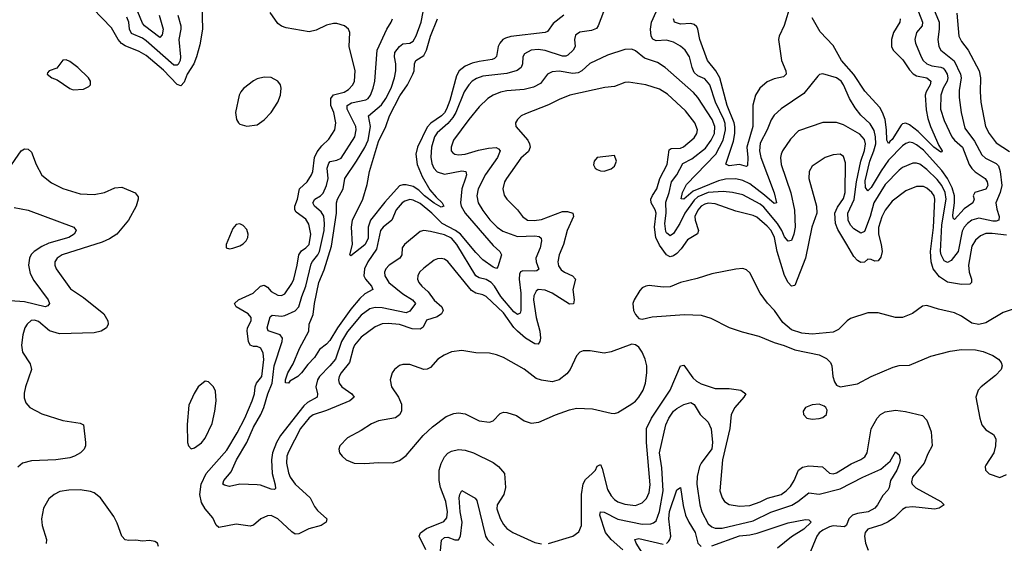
# Model space of a CAD drawing. Header units: inches. Extents: x 1694797 to 1849917, y 907313 to 1017959.
# Tile 422 of 656: x 1731682 to 1737357, y 1011148 to 1014165. Entities that reach past the tile are written whole.
import ezdxf

# ---------------------------------------------------------------- set-up
doc = ezdxf.new("R2010")
doc.units = ezdxf.units.IN
doc.header["$MEASUREMENT"] = 0
doc.layers.add('B7031', color=7, linetype='Continuous')

msp = doc.modelspace()

# ---------------------------------------------------------------- linework, layer by layer
at = {"layer": 'B7031', "color": 5}
for points, elevation in [([(1732732.1, 1014250), (1732734.6, 1014110), (1732719.4, 1014020.6), (1732700.4, 1013950), (1732684.5, 1013910), (1732647.1, 1013850), (1732630, 1013804.2), (1732610, 1013783.4), (1732590, 1013791), (1732510, 1013873.9), (1732410, 1013957.5), (1732370, 1013980.9), (1732290, 1014013.2), (1732267.5, 1014027.5), (1732249.3, 1014050), (1732210, 1014118.2), (1732102.8, 1014230)], 980), ([(1732486.1, 1014190), (1732508.4, 1014110), (1732503.5, 1014076.5), (1732490, 1014062.8), (1732401.8, 1014130), (1732390, 1014143.9), (1732362.1, 1014210)], 940), ([(1737370, 1012922.5), (1737286.4, 1012933.6), (1737250, 1012933.5), (1737220.3, 1012919.7), (1737190, 1012893.8), (1737170, 1012859.7), (1737149.6, 1012750), (1737154.2, 1012710), (1737167.2, 1012670), (1737168.1, 1012650), (1737158.1, 1012641.9), (1737110, 1012639.7), (1737030, 1012652.3), (1736982.7, 1012682.7), (1736946.8, 1012730), (1736934.4, 1012770), (1736931.4, 1012830), (1736948.1, 1012968.1), (1736957, 1013130), (1736952.8, 1013150), (1736939.2, 1013170), (1736910, 1013193.9), (1736890, 1013203.9), (1736850, 1013204.7), (1736790, 1013179.1), (1736710, 1013119.1), (1736670, 1013066.6), (1736650, 1013028.5), (1736632, 1012968), (1736630.9, 1012930), (1736647.1, 1012870), (1736651.8, 1012830), (1736644.2, 1012795.8), (1736630, 1012774.6), (1736610, 1012773.8), (1736590, 1012783.1), (1736570, 1012785.4), (1736550, 1012768.3), (1736530, 1012765.3), (1736510, 1012778.4), (1736490, 1012801.4), (1736448.7, 1012868.7), (1736397, 1012957), (1736382.8, 1012990), (1736380.6, 1013050), (1736395.9, 1013084.1), (1736430, 1013133.7), (1736440.1, 1013170), (1736440.7, 1013340.7), (1736430, 1013377), (1736410, 1013389.6), (1736370, 1013386.3), (1736324.9, 1013370), (1736250, 1013320.5), (1736232.3, 1013290), (1736230.2, 1013249.8), (1736274, 1013090), (1736275.2, 1013050), (1736247.4, 1012970), (1736211.1, 1012790), (1736150, 1012633.3), (1736129.8, 1012630), (1736110, 1012650.9), (1736090.3, 1012690.3), (1736047.7, 1012830), (1736031.5, 1012910), (1736012, 1012950), (1735990, 1012974.8), (1735930, 1013027.3), (1735910, 1013037.2), (1735810, 1013062.5), (1735690, 1013103.7), (1735650, 1013107.1), (1735630, 1013102.5), (1735608.7, 1013090), (1735590, 1013067.5), (1735573.7, 1013030), (1735574.4, 1013010), (1735594.6, 1012950), (1735588.9, 1012931.1), (1735530, 1012897.2), (1735495, 1012845), (1735470, 1012817.3), (1735450, 1012803.7), (1735430, 1012798.7), (1735422.1, 1012802.1), (1735410, 1012809.3), (1735370, 1012866.3), (1735347.7, 1012910), (1735341.1, 1012970), (1735349.5, 1013050), (1735345.2, 1013070), (1735320.8, 1013110), (1735319.1, 1013130), (1735328, 1013152), (1735353.6, 1013190), (1735370.7, 1013250), (1735414.3, 1013330), (1735425.3, 1013414.7), (1735437.4, 1013422.6), (1735490, 1013424.4), (1735508.5, 1013431.5), (1735570, 1013484.8), (1735585, 1013510), (1735587.8, 1013530), (1735573.7, 1013570), (1735519.1, 1013639.1), (1735415.6, 1013735.6), (1735370, 1013763.9), (1735290, 1013789.9), (1735190, 1013805), (1735170, 1013802.2), (1735110, 1013780.3), (1735053.8, 1013773.8), (1734852.7, 1013730), (1734790, 1013704.9), (1734730, 1013673.6), (1734596.8, 1013623.2), (1734572.7, 1013610), (1734550.4, 1013590), (1734539.5, 1013570), (1734541.3, 1013550), (1734610.6, 1013470.6), (1734620.8, 1013450), (1734623.5, 1013430), (1734614.9, 1013405.1), (1734570, 1013366), (1734487.5, 1013250), (1734475, 1013230), (1734465.6, 1013190), (1734474.2, 1013154.2), (1734490, 1013130.3), (1734550.1, 1013070.1), (1734579, 1013030), (1734608.2, 1013010), (1734647.4, 1013007.4), (1734690, 1013013.4), (1734810, 1013059.1), (1734839.1, 1013059.1), (1734869.3, 1013049.3), (1734873.8, 1013030), (1734837.9, 1012950), (1734815.1, 1012870), (1734790.1, 1012810), (1734782.8, 1012770), (1734787.5, 1012747.5), (1734803.2, 1012723.2), (1734821.5, 1012710), (1734867.4, 1012690), (1734884.2, 1012670), (1734869.5, 1012610), (1734877.1, 1012550), (1734872.7, 1012527.3), (1734850, 1012526), (1734750, 1012589.9), (1734710, 1012607), (1734670, 1012610.5), (1734658.8, 1012601.2), (1734645.5, 1012574.5), (1734643.8, 1012550), (1734658, 1012450), (1734679.1, 1012370), (1734683.3, 1012330), (1734679.8, 1012310), (1734670, 1012295.1), (1734650, 1012297.9), (1734596.4, 1012330), (1734550, 1012369.9), (1734530, 1012390.8), (1734470, 1012475.2), (1734370, 1012569.2), (1734350, 1012579.9), (1734310, 1012589.3), (1734284.8, 1012604.8), (1734150, 1012772), (1734130, 1012784.7), (1734110, 1012788.6), (1734090, 1012787.2), (1734070, 1012779.7), (1734010, 1012734), (1733985.8, 1012710), (1733975.5, 1012690), (1733975.2, 1012670), (1733982.6, 1012650), (1733999.7, 1012630), (1734036.7, 1012596.7), (1734070, 1012549.5), (1734114.8, 1012510), (1734122.1, 1012490), (1734112.7, 1012470), (1734087.6, 1012452.4), (1734026.6, 1012433.4), (1734006.4, 1012393.6), (1733990, 1012382.1), (1733944.3, 1012384.3), (1733870, 1012409), (1733805.5, 1012414.5), (1733770, 1012412.3), (1733730, 1012395), (1733650, 1012335.4), (1733612, 1012290), (1733602.7, 1012270), (1733583.1, 1012190), (1733534.5, 1012130), (1733522.6, 1012110), (1733518.8, 1012090), (1733522.7, 1012070), (1733538.5, 1012050), (1733596.8, 1012010), (1733609.2, 1011990), (1733584, 1011970), (1733450, 1011912.7), (1733372.3, 1011887.7), (1733350, 1011871.4), (1733299.1, 1011810), (1733230, 1011675.3), (1733221.5, 1011650), (1733219.8, 1011610), (1733230, 1011554.4), (1733240.4, 1011530), (1733269.4, 1011489.4), (1733356.3, 1011410), (1733381.1, 1011361.1), (1733398, 1011338), (1733452.2, 1011290), (1733447.6, 1011270), (1733418.3, 1011250), (1733348.6, 1011231.4), (1733290, 1011203.4), (1733270, 1011201.2), (1733250, 1011214.7), (1733170, 1011288.7), (1733130, 1011308.7), (1733110, 1011307.1), (1733071.3, 1011290), (1733030, 1011253.8), (1733010, 1011246.5), (1732930, 1011258.8), (1732830, 1011240.3), (1732813.2, 1011253.2), (1732795, 1011295), (1732750, 1011346.9), (1732730, 1011383.9), (1732720.6, 1011430), (1732727.9, 1011490), (1732756.7, 1011550), (1732875.4, 1011684.6), (1732935.6, 1011784.4), (1732978.4, 1011870), (1733021.3, 1011970), (1733035.1, 1012010), (1733039.3, 1012050), (1733046.2, 1012070), (1733076.2, 1012110), (1733088, 1012208), (1733084.1, 1012244.1), (1733072.1, 1012272.1), (1733050, 1012282), (1733030, 1012282.5), (1733010, 1012289.9), (1732999.7, 1012310), (1732991.9, 1012370), (1732995.5, 1012390), (1733016.3, 1012430), (1733016.5, 1012450), (1732998.2, 1012470), (1732929.8, 1012510), (1732920.3, 1012530), (1732942.8, 1012550), (1733027.8, 1012590), (1733070, 1012629.5), (1733090, 1012635.5), (1733110, 1012623.5), (1733130, 1012599.3), (1733170, 1012577.2), (1733190, 1012576.1), (1733210, 1012586), (1733250, 1012645.8), (1733260.7, 1012670), (1733281.1, 1012750), (1733289.6, 1012810.4), (1733306, 1012834), (1733330.7, 1012850), (1733349.4, 1012870.6), (1733359.4, 1012930), (1733347.4, 1012987.4), (1733330, 1013015), (1733275.7, 1013055.7), (1733266.8, 1013070), (1733266.7, 1013090), (1733282.4, 1013130), (1733293.7, 1013190), (1733338.2, 1013230), (1733363.9, 1013270), (1733370.4, 1013290), (1733380.4, 1013370), (1733396.3, 1013403.7), (1733422.4, 1013437.6), (1733463.7, 1013476.3), (1733497.5, 1013530), (1733503.4, 1013570), (1733491.4, 1013630), (1733475.3, 1013670), (1733475.8, 1013710), (1733490, 1013731.9), (1733551.9, 1013748.1), (1733577, 1013763), (1733601.4, 1013790), (1733611.2, 1013810), (1733615.7, 1013870), (1733580.7, 1014010), (1733585.1, 1014090), (1733576.4, 1014110), (1733553.6, 1014130), (1733510, 1014142.5), (1733490, 1014142.5), (1733450, 1014133.2), (1733390, 1014103.7), (1733350, 1014094.6), (1733218.2, 1014118.2), (1733190, 1014127.8), (1733170, 1014142.9), (1733125.4, 1014205.4)], 980), ([(1736949.1, 1014230), (1736980.8, 1014150), (1736982, 1014110), (1736973.4, 1014050), (1736979.5, 1014010), (1736991, 1013990), (1737067.8, 1013927.8), (1737104.1, 1013850), (1737107.7, 1013830), (1737096.1, 1013756.1), (1737096.8, 1013716.8), (1737107.8, 1013630), (1737130, 1013538.9), (1737184.9, 1013464.9), (1737226.2, 1013386.2), (1737247.7, 1013367.7), (1737310, 1013336.1), (1737322.4, 1013322.4), (1737333.3, 1013290), (1737343.3, 1013210), (1737333.6, 1013170), (1737308.5, 1013110), (1737312.8, 1013072.8), (1737327.1, 1013030), (1737325.7, 1013010), (1737310, 1013003.8), (1737290, 1013004.7), (1737210, 1013022.2), (1737170.2, 1013010), (1737143.7, 1012990), (1737125, 1012970), (1737113.5, 1012946.5), (1737089.8, 1012830.2), (1737050, 1012777.1), (1737030, 1012766.8), (1737010, 1012776.2), (1736992.3, 1012810), (1736988.6, 1012830), (1736997.2, 1012982.8), (1737021.1, 1013130), (1737016, 1013170), (1736996.4, 1013210), (1736970, 1013243.8), (1736910, 1013302.6), (1736870, 1013331.6), (1736850, 1013338), (1736830, 1013337.6), (1736770, 1013314), (1736750, 1013298.7), (1736670, 1013215.3), (1736604.9, 1013110), (1736582.9, 1013030), (1736550, 1012944.7), (1736530, 1012934), (1736490, 1012959.9), (1736470, 1012980.7), (1736457, 1013010), (1736455.7, 1013050), (1736491, 1013129), (1736504.5, 1013230), (1736530.2, 1013350), (1736550.7, 1013410.7), (1736556.5, 1013450), (1736550, 1013474.8), (1736524.4, 1013504.4), (1736430, 1013559.2), (1736390, 1013573.3), (1736310, 1013571.8), (1736170, 1013523.5), (1736124.1, 1013475.9), (1736078.8, 1013410), (1736070.2, 1013390), (1736067.1, 1013370), (1736070.1, 1013330), (1736126.7, 1013166.7), (1736147.9, 1013067.9), (1736150.4, 1012969.6), (1736144, 1012930), (1736130, 1012892.1), (1736110, 1012888.1), (1736090, 1012913.8), (1736074.7, 1012950), (1736049.3, 1012990), (1735970, 1013083.8), (1735950, 1013101.5), (1735850, 1013154.9), (1735789.9, 1013169.9), (1735735.5, 1013175.5), (1735650, 1013168.7), (1735590, 1013144.4), (1735570, 1013125.4), (1735515.9, 1013050), (1735487.2, 1012990), (1735450, 1012932.4), (1735430, 1012919.9), (1735410, 1012936.2), (1735405.4, 1012945.4), (1735399.4, 1012990), (1735408.6, 1013050), (1735405.7, 1013114.3), (1735425.3, 1013170), (1735438.4, 1013230), (1735469, 1013270), (1735504.1, 1013335.9), (1735556.5, 1013363.5), (1735634.6, 1013425.4), (1735667, 1013470), (1735686.1, 1013510), (1735688, 1013550), (1735672.3, 1013590), (1735590, 1013716.2), (1735564.7, 1013744.7), (1735402.7, 1013890), (1735357.8, 1013917.8), (1735282.3, 1013942.3), (1735230, 1013985.4), (1735210, 1013995.1), (1735170, 1013992.8), (1735070, 1013959.8), (1734968, 1013912), (1734921, 1013870), (1734900.6, 1013859.4), (1734870, 1013855.5), (1734790, 1013868.5), (1734750, 1013863.5), (1734724.6, 1013850), (1734682.6, 1013797.4), (1734643.8, 1013776.2), (1734590, 1013761.6), (1734490, 1013754.5), (1734453.2, 1013746.8), (1734410, 1013730.6), (1734379, 1013710), (1734330, 1013662), (1734270, 1013588.9), (1734182.3, 1013470), (1734167.6, 1013430), (1734169.2, 1013410), (1734178.3, 1013398.3), (1734189.5, 1013389.5), (1734210, 1013385.6), (1734250, 1013390.1), (1734326.8, 1013413.2), (1734384.5, 1013424.5), (1734427.5, 1013427.5), (1734441.5, 1013421.5), (1734450.1, 1013410), (1734435.4, 1013370), (1734366.7, 1013273.3), (1734324.5, 1013190), (1734315.8, 1013150), (1734324.3, 1013110), (1734350, 1013064.9), (1734391.8, 1013011.8), (1734434.3, 1012970), (1734466.5, 1012946.5), (1734550, 1012916.3), (1734650, 1012920.1), (1734675.7, 1012915.7), (1734686.5, 1012906.5), (1734688.5, 1012890), (1734681.3, 1012850), (1734657.3, 1012790), (1734659.1, 1012770), (1734672.8, 1012727.2), (1734662, 1012718), (1734650, 1012715.8), (1734581.4, 1012718.6), (1734567.9, 1012712.1), (1734562, 1012698), (1734560.3, 1012670), (1734570.1, 1012590.1), (1734570.5, 1012489.5), (1734565.8, 1012474.2), (1734550, 1012466.9), (1734530, 1012482.2), (1734455.5, 1012570), (1734418.6, 1012630), (1734399.4, 1012650), (1734370, 1012668.8), (1734330, 1012678.5), (1734310, 1012689.9), (1734201.7, 1012870), (1734170, 1012906.7), (1734130, 1012924.5), (1734050, 1012945.2), (1734010, 1012950.8), (1733990, 1012945.3), (1733899.6, 1012870), (1733886.9, 1012850), (1733884.1, 1012810), (1733873.2, 1012790), (1733810.2, 1012750), (1733791.9, 1012730), (1733785, 1012710), (1733786.6, 1012690), (1733809.5, 1012650), (1733890, 1012585.6), (1733944.9, 1012550), (1733962.4, 1012530), (1733930, 1012486.3), (1733910, 1012475.7), (1733770, 1012505.1), (1733730, 1012507.2), (1733700, 1012500), (1733650, 1012462.5), (1733570, 1012368.8), (1733536.7, 1012310), (1733501.6, 1012210), (1733469.6, 1012170), (1733409, 1012110), (1733397.3, 1012090), (1733388, 1012050), (1733398.8, 1012010), (1733395.3, 1011990), (1733340.9, 1011959.1), (1733319.3, 1011940.7), (1733184.2, 1011770), (1733161.4, 1011730), (1733138.1, 1011670), (1733132.4, 1011630), (1733137.1, 1011550), (1733154.4, 1011485.6), (1733155.5, 1011464.5), (1733150, 1011458.7), (1733130, 1011459.3), (1733070, 1011482.6), (1733050, 1011486), (1732950, 1011488.2), (1732890, 1011475.3), (1732862.4, 1011482.4), (1732851.8, 1011490), (1732857.4, 1011510), (1732900.2, 1011559.8), (1732930.4, 1011630), (1732989.9, 1011730), (1733030, 1011818), (1733071.9, 1011890), (1733088.7, 1011931.3), (1733110.8, 1012010), (1733137.1, 1012070), (1733147.3, 1012170), (1733193.7, 1012310), (1733196.2, 1012330), (1733182.3, 1012350), (1733113.2, 1012373.2), (1733107.2, 1012390), (1733126.1, 1012453.9), (1733136.8, 1012463.2), (1733190, 1012457.4), (1733210, 1012460.3), (1733270, 1012487.6), (1733290.7, 1012510), (1733307.7, 1012570), (1733331.5, 1012630), (1733362.2, 1012757.8), (1733368.4, 1012771.6), (1733400.5, 1012810), (1733410, 1012830), (1733436.3, 1012950), (1733438.9, 1012990), (1733433.8, 1013033.8), (1733418.6, 1013058.6), (1733381.3, 1013090), (1733371.9, 1013110), (1733382.7, 1013130), (1733414.9, 1013150), (1733430, 1013165.7), (1733449.6, 1013210.4), (1733460.3, 1013250), (1733454.6, 1013310), (1733462.5, 1013337.5), (1733471.8, 1013348.2), (1733510, 1013355.3), (1733533.7, 1013366.3), (1733612.5, 1013490), (1733621.6, 1013530), (1733619.7, 1013550), (1733569.9, 1013650), (1733569.9, 1013670), (1733594.9, 1013685.1), (1733676.4, 1013703.6), (1733689.1, 1013710.9), (1733703, 1013730), (1733719.1, 1013770), (1733728.8, 1013810), (1733742, 1013990), (1733797.4, 1014110), (1733822.3, 1014150), (1733829.7, 1014170)], 960), ([(1735046.5, 1014210), (1735016.3, 1014130), (1735005.4, 1014114.6), (1734978, 1014102), (1734910, 1014093), (1734885.4, 1014074.6), (1734880.2, 1014050), (1734882.3, 1014010), (1734871, 1013990), (1734840, 1013960), (1734830, 1013954.7), (1734810, 1013954.1), (1734710, 1013987), (1734670, 1013992.8), (1734630, 1013989.2), (1734591.4, 1013968.6), (1734581.8, 1013950), (1734579.4, 1013910), (1734572.8, 1013890), (1734548.6, 1013871.4), (1734490, 1013855), (1734350, 1013838.6), (1734313.9, 1013826.1), (1734290, 1013811.2), (1734270, 1013789.8), (1734243.9, 1013750), (1734194.9, 1013630), (1734178.6, 1013601.4), (1734150, 1013566), (1734087.6, 1013512.4), (1734071.9, 1013490), (1734054.4, 1013430), (1734052, 1013372), (1734057, 1013337), (1734068.6, 1013308.6), (1734088.2, 1013288.2), (1734130, 1013275.2), (1734230, 1013294.1), (1734253.6, 1013290), (1734255.9, 1013270), (1734251.7, 1013251.7), (1734230.1, 1013190), (1734222, 1013110), (1734225.2, 1013090), (1734248.5, 1013050), (1734410, 1012863.2), (1734448.4, 1012828.4), (1734458.3, 1012810), (1734438.3, 1012741.7), (1734430, 1012731.3), (1734410, 1012739.4), (1734350, 1012781.9), (1734310, 1012823), (1734222.8, 1012930), (1734194.3, 1012950), (1734117.5, 1012990), (1734056.5, 1013050), (1733990, 1013105), (1733950, 1013125.6), (1733930, 1013128.2), (1733900.8, 1013119.2), (1733886.8, 1013110), (1733851.9, 1013070), (1733826.8, 1013010), (1733776.8, 1012970), (1733761, 1012950), (1733737.5, 1012842.5), (1733688, 1012770), (1733668.7, 1012730), (1733665.4, 1012690), (1733675.6, 1012670), (1733710.1, 1012630), (1733716.9, 1012610), (1733670, 1012585.5), (1733642.1, 1012557.9), (1733590, 1012498), (1733513.4, 1012390), (1733470, 1012316.7), (1733450, 1012294.7), (1733410, 1012265.1), (1733380.4, 1012219.6), (1733341.7, 1012178.3), (1733306.4, 1012130), (1733284.9, 1012110), (1733237.8, 1012082.2), (1733230, 1012071.6), (1733213.6, 1012073.6), (1733213.3, 1012090), (1733227.2, 1012130), (1733258, 1012182), (1733293.6, 1012270), (1733348.7, 1012370), (1733350.8, 1012410), (1733372.8, 1012467.2), (1733380.5, 1012530), (1733404.9, 1012650), (1733436.4, 1012723.6), (1733479, 1012861), (1733507.3, 1013050), (1733507.1, 1013110), (1733512.7, 1013130), (1733545.4, 1013190), (1733554.7, 1013250), (1733622.8, 1013350), (1733670.7, 1013429.3), (1733689.2, 1013470), (1733703.1, 1013550), (1733691.2, 1013610), (1733766.2, 1013673.8), (1733791.6, 1013710), (1733821.9, 1013770), (1733841.9, 1013830), (1733849.3, 1013870), (1733850.4, 1013910), (1733842, 1013950), (1733844.4, 1013975.6), (1733870, 1014009.4), (1733890, 1014026), (1733930, 1014030.1), (1733950, 1014041.1), (1733967.4, 1014072.6), (1733996, 1014150), (1734007.2, 1014210)], 940), ([(1736861.9, 1014210), (1736886, 1014150), (1736882.3, 1014130), (1736850.9, 1014090), (1736840.2, 1014050), (1736844, 1014030), (1736878.2, 1013950), (1736889.4, 1013929.4), (1736910, 1013909.6), (1736939.2, 1013899.2), (1736990, 1013892), (1737004.5, 1013884.5), (1737014.7, 1013874.7), (1737027.4, 1013850), (1737031.6, 1013830), (1737027.9, 1013810), (1737003.3, 1013770), (1736991.1, 1013730), (1736989.6, 1013650), (1737010, 1013584), (1737053.4, 1013490), (1737069.6, 1013470), (1737115.5, 1013430), (1737154.2, 1013330), (1737170, 1013306.7), (1737189, 1013289), (1737245.4, 1013250), (1737257.5, 1013230), (1737262, 1013210), (1737258.5, 1013201.5), (1737250, 1013189.3), (1737186.7, 1013170), (1737176.9, 1013150), (1737182.2, 1013130), (1737175.2, 1013110), (1737124.8, 1013075.2), (1737070, 1013012.9), (1737061.6, 1013021.6), (1737059, 1013039), (1737069, 1013110), (1737068.8, 1013150), (1737055.6, 1013195.6), (1737029.8, 1013249.8), (1736996, 1013296), (1736890, 1013412.2), (1736850, 1013444.5), (1736830, 1013455.8), (1736810, 1013458.2), (1736790, 1013452.2), (1736770, 1013438.7), (1736690, 1013355.6), (1736646.5, 1013293.5), (1736590, 1013198.7), (1736570, 1013178.8), (1736557.3, 1013197.3), (1736555.5, 1013235.5), (1736581.3, 1013350), (1736605.2, 1013410), (1736615.5, 1013450), (1736614.9, 1013490), (1736606, 1013526), (1736584.4, 1013564.4), (1736530, 1013614.2), (1736496.5, 1013656.4), (1736463.9, 1013710), (1736430.6, 1013790), (1736416.2, 1013810), (1736389.6, 1013830), (1736310, 1013853.3), (1736291.8, 1013848.2), (1736281.5, 1013838.5), (1736201.3, 1013738.7), (1736070, 1013651.9), (1736030, 1013614.8), (1736012.9, 1013587.2), (1735990.1, 1013530), (1735950, 1013454), (1735945.4, 1013410), (1735953.2, 1013370), (1736030, 1013167.4), (1736043.8, 1013110), (1736030, 1013105.2), (1735974.6, 1013154.6), (1735890, 1013218.5), (1735850, 1013238.7), (1735808.3, 1013248.3), (1735750, 1013245.8), (1735710, 1013236.4), (1735563.8, 1013176.2), (1735510, 1013129.9), (1735493.6, 1013133.6), (1735501.2, 1013170), (1735525.1, 1013214.9), (1735694.8, 1013390), (1735735.6, 1013470), (1735750.2, 1013530), (1735747.1, 1013567.1), (1735740.1, 1013590), (1735691.6, 1013690), (1735659.7, 1013790), (1735630, 1013824.2), (1735590, 1013842), (1735570, 1013860.2), (1735556.7, 1013890), (1735541.3, 1013950), (1735516.5, 1013990), (1735490, 1014012.8), (1735450, 1014035.4), (1735410, 1014045.9), (1735350, 1014042.4), (1735330, 1014052.7), (1735321.3, 1014070), (1735317.4, 1014110), (1735323.9, 1014150), (1735350.5, 1014210)], 940), ([(1736124.2, 1014250), (1736088.5, 1014131.5), (1736059, 1014070), (1736054.4, 1014050), (1736072, 1013930), (1736097.1, 1013870), (1736099.2, 1013850), (1736084.3, 1013835.7), (1736030, 1013824.8), (1735990, 1013806.4), (1735947.3, 1013770), (1735923.2, 1013730), (1735907.2, 1013672.8), (1735906.3, 1013550), (1735873.1, 1013430), (1735879, 1013370), (1735875.8, 1013324.2), (1735870, 1013319.2), (1735830, 1013329.9), (1735770, 1013322), (1735751.5, 1013331.5), (1735795.6, 1013464.4), (1735804.2, 1013510), (1735803.9, 1013550), (1735799.9, 1013570), (1735759.7, 1013670), (1735716.7, 1013830), (1735693.8, 1013870), (1735645.9, 1013930), (1735601, 1014050), (1735590.3, 1014110.3), (1735583.9, 1014123.9), (1735570, 1014137.2), (1735550, 1014143.6), (1735490, 1014139.6), (1735456.4, 1014150), (1735449.9, 1014169.9)], 920), ([(1732593.6, 1014190), (1732609.5, 1014130), (1732610.1, 1014110), (1732598.6, 1014050), (1732609, 1013950), (1732606.8, 1013930), (1732594, 1013906), (1732590, 1013902.1), (1732570, 1013902.4), (1732410, 1014043.8), (1732390, 1014057.6), (1732325.5, 1014085.5), (1732314.4, 1014110), (1732311.2, 1014151.2), (1732299.4, 1014179.4)], 960), ([(1734816.9, 1014190), (1734756.4, 1014143.6), (1734722.9, 1014097.1), (1734709.4, 1014090.6), (1734512.3, 1014067.7), (1734481.8, 1014058.2), (1734466.5, 1014050), (1734448.6, 1014030), (1734440.1, 1014010), (1734430, 1013952), (1734418.6, 1013941.4), (1734405.2, 1013934.8), (1734330, 1013924.6), (1734290, 1013913.5), (1734250, 1013896.2), (1734214.8, 1013870), (1734198.6, 1013841.4), (1734161.1, 1013698.9), (1734141.9, 1013650), (1734130, 1013628.5), (1734111.9, 1013610), (1734051.2, 1013568.8), (1734030, 1013545), (1733974.6, 1013430), (1733964.8, 1013390), (1733971.8, 1013330), (1734000.5, 1013260.5), (1734045.5, 1013185.5), (1734082, 1013142), (1734116.9, 1013110), (1734125.5, 1013090), (1734110, 1013085), (1734070, 1013107), (1734014.1, 1013150), (1733981.8, 1013181.8), (1733950, 1013203.5), (1733910, 1013213.8), (1733890, 1013213.7), (1733870, 1013207.3), (1733786.1, 1013113.9), (1733703.2, 1013010), (1733689.4, 1012970), (1733690, 1012904.5), (1733670, 1012867.1), (1733590, 1012803.7), (1733584.5, 1012810), (1733599.1, 1012870), (1733594.6, 1012970), (1733599.8, 1013010), (1733659.4, 1013130), (1733684.6, 1013215.4), (1733696.8, 1013290), (1733750, 1013462.4), (1733792, 1013550), (1733813, 1013610), (1733873.3, 1013726.7), (1733916, 1013790), (1733948.2, 1013850), (1733955.6, 1013870), (1733956.5, 1013910), (1733965, 1013930), (1734010, 1013959.3), (1734027.2, 1013990), (1734049.9, 1014070), (1734088.8, 1014170)], 920), ([(1736756.6, 1014170), (1736755.1, 1014150), (1736718.1, 1014090), (1736706.7, 1014050), (1736706.5, 1014010), (1736716.3, 1013990), (1736772.5, 1013932.5), (1736810, 1013875.2), (1736831.9, 1013851.9), (1736850, 1013841.5), (1736909.3, 1013829.3), (1736932.8, 1013810), (1736929.1, 1013790), (1736906.2, 1013750), (1736900.8, 1013730), (1736905.5, 1013645.5), (1736915.7, 1013595.7), (1736931.4, 1013550), (1736979.5, 1013439.5), (1736998.7, 1013410), (1736996.5, 1013403.5), (1736990, 1013402), (1736950, 1013429.9), (1736859.7, 1013519.7), (1736810, 1013559), (1736790, 1013569.2), (1736770, 1013565.6), (1736762.5, 1013557.5), (1736710, 1013474.8), (1736696.5, 1013463.5), (1736690, 1013451.1), (1736678.6, 1013470), (1736677.3, 1013530), (1736669.4, 1013590), (1736655.4, 1013630), (1736638.4, 1013658.4), (1736552.3, 1013752.3), (1736490, 1013848), (1736418.7, 1013930), (1736370, 1014015.5), (1736295.5, 1014095.5), (1736250, 1014174.5)], 920), ([(1737082.5, 1014202.5), (1737095, 1014070), (1737110, 1014039.5), (1737149, 1013989), (1737211.9, 1013870), (1737218.6, 1013830), (1737217.1, 1013750), (1737222.3, 1013690), (1737247.5, 1013550), (1737270, 1013509.2), (1737310, 1013454.5), (1737386.1, 1013406.1)], 980), ([(1731617.3, 1013302.7), (1731690, 1013408.8), (1731710, 1013421.1), (1731730, 1013418), (1731750, 1013401.6), (1731777.4, 1013330), (1731810, 1013268.8), (1731864.2, 1013224.2), (1731930, 1013192.6), (1732030, 1013162.4), (1732110, 1013158.6), (1732169.5, 1013170), (1732230, 1013196.5), (1732270, 1013199.7), (1732348, 1013168), (1732364.9, 1013144.9), (1732365.3, 1013130), (1732352.6, 1013090), (1732309.1, 1013010), (1732242, 1012930), (1732198.2, 1012901.8), (1732156.8, 1012883.2), (1731926, 1012810), (1731896.9, 1012790), (1731884.7, 1012770), (1731883.6, 1012750), (1731892.2, 1012730), (1731973.6, 1012613.6), (1732050, 1012563.9), (1732166, 1012470), (1732189, 1012430), (1732191.8, 1012410), (1732182.4, 1012390), (1732150.5, 1012370), (1732110, 1012360.8), (1731910, 1012354.5), (1731852.5, 1012372.5), (1731790, 1012425.3), (1731765.9, 1012434.1), (1731748.1, 1012431.9), (1731723.8, 1012410), (1731710.3, 1012389.7), (1731700.3, 1012350), (1731692.4, 1012290), (1731696.9, 1012250), (1731742.2, 1012182.2), (1731750.3, 1012150), (1731714.7, 1012050), (1731707.1, 1012012.9), (1731707, 1011987), (1731716.7, 1011956.7), (1731739.5, 1011930), (1731810, 1011893.8), (1731930, 1011856.2), (1732030, 1011841.3), (1732050, 1011830.5), (1732060.8, 1011730), (1732060.8, 1011710), (1732053.4, 1011690), (1732032.8, 1011670), (1731997.8, 1011650), (1731970, 1011641.7), (1731890, 1011629.6), (1731750, 1011624.3), (1731698.5, 1011610), (1731670, 1011587.8)], 980), ([(1731650, 1013083.1), (1731730, 1013068), (1731993, 1012970), (1732006.4, 1012950), (1731994.6, 1012930), (1731964.2, 1012910), (1731850, 1012876.4), (1731810, 1012857.5), (1731764.8, 1012830), (1731748, 1012812), (1731738.2, 1012790), (1731732.9, 1012750), (1731742, 1012702), (1731762.5, 1012662.5), (1731845.7, 1012550), (1731853.1, 1012530), (1731843.9, 1012516.1), (1731828.7, 1012511.3), (1731710, 1012538.6), (1731571.7, 1012548.3)], 960), ([(1737430, 1012504.7), (1737350, 1012478.3), (1737250, 1012418.1), (1737210, 1012408.5), (1737170, 1012415.8), (1737110, 1012457.4), (1737070, 1012476.7), (1736976.6, 1012496.6), (1736910, 1012518.5), (1736886, 1012514), (1736828.4, 1012471.6), (1736770, 1012449.8), (1736730, 1012448.8), (1736630, 1012475.7), (1736570, 1012475.1), (1736470, 1012443.6), (1736450, 1012429.5), (1736400.6, 1012379.4), (1736370, 1012365.1), (1736250, 1012352.6), (1736190, 1012358.3), (1736130, 1012378.9), (1736079.8, 1012419.8), (1736031.9, 1012490), (1735992.2, 1012532.2), (1735949.4, 1012589.4), (1735890, 1012706.3), (1735870, 1012724.4), (1735850, 1012731), (1735810, 1012727.7), (1735670, 1012700.8), (1735586.8, 1012673.2), (1735490, 1012651), (1735430, 1012626.3), (1735390, 1012624.2), (1735310, 1012632.8), (1735290, 1012629.7), (1735270, 1012619.6), (1735256, 1012604), (1735223.8, 1012550), (1735214.9, 1012530), (1735219.3, 1012490), (1735230, 1012467.3), (1735250, 1012443.8), (1735270, 1012440.3), (1735327.9, 1012452.1), (1735513.9, 1012466.1), (1735610, 1012463.1), (1735665, 1012445), (1735770, 1012392.4), (1735846.5, 1012366.5), (1735942.3, 1012342.3), (1736030, 1012304.6), (1736087.8, 1012287.8), (1736150, 1012262.6), (1736290, 1012234.2), (1736332.5, 1012212.5), (1736354.6, 1012190), (1736362.3, 1012170), (1736369, 1012109), (1736378.4, 1012078.4), (1736390, 1012058.8), (1736410, 1012050.6), (1736510, 1012066.3), (1736589.9, 1012110.1), (1736716.8, 1012163.2), (1736750, 1012172.1), (1736810, 1012175.2), (1736933.6, 1012226.4), (1737044.8, 1012255.2), (1737110, 1012264.8), (1737190, 1012263.3), (1737234.1, 1012254.1), (1737290.5, 1012230.5), (1737322.9, 1012210), (1737339.4, 1012190), (1737345.2, 1012170), (1737338.8, 1012150), (1737305.4, 1012114.6), (1737223.1, 1012050), (1737206.5, 1012030), (1737192.6, 1011990), (1737215.2, 1011870), (1737227.2, 1011830), (1737250, 1011802.4), (1737295, 1011775), (1737307.8, 1011750), (1737305.1, 1011710), (1737295.6, 1011670), (1737250, 1011598), (1737246.5, 1011590), (1737249, 1011570), (1737270, 1011549.2), (1737330, 1011527.9), (1737370, 1011543.8)], 1020), ([(1734730, 1011147.6), (1734869.4, 1011190), (1734905, 1011215), (1734918.9, 1011250), (1734919.3, 1011430), (1734928.8, 1011491.2), (1734943.4, 1011516.6), (1734981.8, 1011550), (1734999.4, 1011570), (1735010, 1011592.7), (1735021, 1011599), (1735030, 1011603.1), (1735039.6, 1011579.6), (1735070, 1011458), (1735090, 1011421.8), (1735110, 1011400.5), (1735130, 1011387.6), (1735170, 1011373.3), (1735230, 1011366.9), (1735270, 1011381.1), (1735294, 1011406), (1735310, 1011441.6), (1735315.1, 1011484.9), (1735294.7, 1011730), (1735295, 1011810), (1735323, 1011870), (1735430.7, 1012030), (1735490, 1012170.4), (1735510, 1012174.4), (1735561.1, 1012101.1), (1735582.3, 1012082.2), (1735610, 1012066.6), (1735690, 1012040.4), (1735770, 1012040.8), (1735838, 1012030), (1735866.3, 1012010), (1735855.4, 1011990), (1735802.7, 1011930), (1735783, 1011890), (1735774.8, 1011810), (1735732.6, 1011630), (1735717.3, 1011450), (1735730, 1011410.6), (1735743.6, 1011390), (1735770, 1011371.5), (1735830, 1011363.2), (1735890, 1011366.5), (1735950, 1011387), (1735991.3, 1011408.7), (1736070, 1011429.2), (1736099.2, 1011450), (1736123.6, 1011476.4), (1736145.9, 1011510), (1736170.7, 1011569.3), (1736192.8, 1011587.2), (1736230, 1011593.8), (1736309.4, 1011589.4), (1736350, 1011552.2), (1736370, 1011548.8), (1736390, 1011554.3), (1736474.4, 1011605.6), (1736528.8, 1011631.2), (1736552.9, 1011647.1), (1736565.9, 1011670), (1736590, 1011808.4), (1736624.5, 1011870), (1736643.5, 1011890), (1736670, 1011904.8), (1736730, 1011915.8), (1736787.7, 1011907.7), (1736884.8, 1011884.8), (1736910, 1011857.1), (1736934.3, 1011790), (1736940.2, 1011710), (1736916, 1011664), (1736895.3, 1011610), (1736828.1, 1011530), (1736822.5, 1011502.5), (1736825.3, 1011490), (1736847.2, 1011467.2), (1736990.4, 1011390), (1737010.4, 1011370), (1736981.6, 1011350), (1736954.7, 1011345.3), (1736830, 1011357.9), (1736790, 1011354.7), (1736770, 1011343.2), (1736723.2, 1011296.8), (1736687.4, 1011272.6), (1736650, 1011255.1), (1736569.3, 1011230.7), (1736554.6, 1011210), (1736550.7, 1011189.3), (1736556.1, 1011150), (1736571.6, 1011108.4)], 980), ([(1735157.3, 1011110), (1735089.7, 1011169.7), (1735057.5, 1011210), (1735025.6, 1011310), (1735029.8, 1011330), (1735050, 1011327.3), (1735130, 1011286.5), (1735270, 1011259.1), (1735319.2, 1011260.8), (1735334.2, 1011265.8), (1735350, 1011278.6), (1735368.3, 1011331.7), (1735391.3, 1011450), (1735382.2, 1011582.2), (1735369.5, 1011670), (1735406, 1011830), (1735422.4, 1011870), (1735450, 1011909.1), (1735470, 1011925.8), (1735510, 1011947.6), (1735550, 1011960.3), (1735570, 1011948), (1735602.9, 1011890), (1735650, 1011846.3), (1735667.6, 1011807.6), (1735674.7, 1011730), (1735670, 1011693), (1735609.7, 1011610.3), (1735599.8, 1011590), (1735587, 1011533), (1735584.8, 1011490), (1735601.5, 1011370), (1735613.3, 1011330), (1735650, 1011261.2), (1735670, 1011242.5), (1735690, 1011234.8), (1735730, 1011234.7), (1735910, 1011278.5), (1736010, 1011328.3), (1736131.5, 1011368.5), (1736166.8, 1011390), (1736230, 1011439.2), (1736290, 1011431.2), (1736410, 1011463.1), (1736541.7, 1011530), (1736645.2, 1011574.8), (1736699, 1011621), (1736730, 1011674.9), (1736750, 1011658), (1736755.5, 1011630), (1736752.8, 1011610), (1736736.4, 1011570), (1736701.1, 1011510), (1736693.4, 1011470), (1736685.7, 1011454.3), (1736657, 1011423), (1736626, 1011370), (1736609.5, 1011350.5), (1736572.2, 1011330), (1736510, 1011319.4), (1736482.4, 1011310), (1736460.5, 1011290), (1736447.4, 1011252.6), (1736436.5, 1011243.5), (1736370, 1011248.5), (1736350, 1011244.1), (1736310, 1011224), (1736290.4, 1011209.6), (1736276.1, 1011190), (1736230, 1011077.4)], 960), ([(1734022.5, 1011110), (1733983.2, 1011190), (1733991.3, 1011208.7), (1734027, 1011233), (1734126.4, 1011273.6), (1734144.1, 1011295.9), (1734147.2, 1011330), (1734138.3, 1011390), (1734106, 1011470), (1734098.5, 1011510), (1734100.2, 1011570), (1734110, 1011608.7), (1734130, 1011646), (1734150, 1011667), (1734170, 1011679.8), (1734211.2, 1011688.8), (1734250, 1011685), (1734297.6, 1011670), (1734410, 1011613.4), (1734442, 1011590), (1734474.9, 1011550), (1734481.7, 1011470), (1734472.9, 1011430), (1734433, 1011370), (1734432.4, 1011347.6), (1734450, 1011290.4), (1734470, 1011257), (1734490, 1011233.1), (1734523.8, 1011210), (1734650, 1011153.2), (1734690, 1011145)], 980), ([(1732482.4, 1011130), (1732475.1, 1011150), (1732459.7, 1011159.7), (1732430, 1011165.1), (1732390, 1011160.9), (1732350, 1011165.6), (1732310, 1011164), (1732288.8, 1011168.8), (1732269.8, 1011189.8), (1732243.7, 1011263.7), (1732223.7, 1011303.7), (1732146.6, 1011410), (1732110, 1011439.1), (1732090, 1011447), (1732030, 1011456.7), (1731965, 1011455), (1731913.7, 1011446.3), (1731879.5, 1011430), (1731850, 1011405.4), (1731819.3, 1011350), (1731807.5, 1011290), (1731811, 1011250), (1731835.1, 1011170), (1731833.4, 1011146.6)], 1020), ([(1734096.9, 1011003.1), (1734112.9, 1011167.1), (1734130, 1011181.6), (1734150, 1011183.8), (1734190, 1011169), (1734210, 1011168.9), (1734222.1, 1011190), (1734232.5, 1011270), (1734220.4, 1011330), (1734215.4, 1011410), (1734218.2, 1011430), (1734230, 1011453), (1734307.6, 1011407.6), (1734315.7, 1011395.7), (1734365.7, 1011190), (1734378.1, 1011170), (1734415, 1011135)], 960), ([(1735410, 1011146.8), (1735421.3, 1011158.7), (1735429.4, 1011170.6), (1735433.7, 1011190), (1735423.9, 1011290), (1735427.7, 1011332.3), (1735470, 1011457.3), (1735490, 1011470.7), (1735505.7, 1011365.7), (1735519.3, 1011310), (1735537.8, 1011270), (1735575.4, 1011210), (1735589.7, 1011149.7), (1735610.1, 1011130.1)], 940), ([(1735670, 1011133.2), (1735830, 1011191.5), (1735890, 1011197.3), (1735932.9, 1011207.1), (1736110, 1011266.9), (1736210, 1011286.4), (1736230, 1011283.7), (1736242.6, 1011270), (1736201.1, 1011230), (1736130, 1011185.9), (1736050, 1011121)], 940), ([(1735294.7, 1011054.7), (1735234.5, 1011150), (1735227.3, 1011170), (1735250, 1011175.6), (1735390, 1011142.8)], 940)]:
    msp.add_lwpolyline(points, dxfattribs=dict(at, elevation=elevation))
at = {"layer": 'B7031', "color": 5, "elevation": 1020}
for points in [[(1731950, 1013933), (1731930, 1013931.8), (1731895.3, 1013884.7), (1731852, 1013870), (1731841.4, 1013858.6), (1731840.7, 1013850), (1731867.7, 1013830), (1731897.4, 1013817.4), (1731970, 1013767.4), (1731990, 1013761.3), (1732050, 1013764), (1732080.9, 1013779.1), (1732089.2, 1013790), (1732089.4, 1013810), (1732077.6, 1013830), (1732015.8, 1013890), (1731970, 1013924.7)], [(1733090, 1013833.5), (1733050, 1013823.1), (1733030, 1013812.4), (1732971.3, 1013768.7), (1732955.8, 1013750), (1732947.4, 1013730), (1732926, 1013630), (1732930.6, 1013590.6), (1732942.8, 1013570), (1732950, 1013562.8), (1732990, 1013550.7), (1733050, 1013559.1), (1733090, 1013588), (1733130, 1013630.5), (1733169.7, 1013690), (1733185.4, 1013730), (1733188.6, 1013770), (1733184.4, 1013790), (1733169.6, 1013810), (1733130, 1013831.1)], [(1735110, 1013382.7), (1735010, 1013371.3), (1734992.7, 1013350), (1734988.9, 1013328.9), (1734999.1, 1013310), (1735010, 1013302.4), (1735030, 1013294.4), (1735050, 1013292.7), (1735090, 1013306.4), (1735110, 1013320.7), (1735120.5, 1013350)], [(1732950, 1012989), (1732930, 1012984), (1732910, 1012962), (1732871, 1012870), (1732872, 1012850), (1732890, 1012844), (1732910, 1012848), (1732950, 1012862), (1732970, 1012874), (1732986, 1012890), (1732997, 1012910), (1732998.4, 1012930), (1732990, 1012955.3), (1732970, 1012979)], [(1735210, 1012295.6), (1735090, 1012252.3), (1735050, 1012243.5), (1734970, 1012258), (1734930, 1012256.8), (1734910, 1012249.7), (1734890, 1012227.6), (1734854.8, 1012150), (1734835.5, 1012124.5), (1734790.4, 1012089.6), (1734750, 1012078.5), (1734688.4, 1012088.4), (1734658.6, 1012098.6), (1734590, 1012150.6), (1734470, 1012218.7), (1734430, 1012235), (1734390, 1012243.9), (1734310, 1012245.9), (1734230, 1012258.7), (1734170, 1012251.1), (1734127.5, 1012232.5), (1734092.3, 1012210), (1734050, 1012161.8), (1734030, 1012150.7), (1734010, 1012148.8), (1733930, 1012179.1), (1733890, 1012178.6), (1733870, 1012172.4), (1733841.5, 1012150), (1733829.1, 1012130), (1733817.8, 1012090), (1733825.4, 1012050), (1733864.8, 1011990), (1733882.2, 1011950), (1733881.8, 1011910), (1733871.4, 1011888.6), (1733848.2, 1011871.7), (1733750, 1011853.2), (1733710, 1011836.5), (1733650, 1011797.8), (1733570, 1011756.4), (1733526.3, 1011710), (1733521.7, 1011690), (1733524.6, 1011670), (1733539.5, 1011650), (1733563.1, 1011630), (1733610, 1011609.2), (1733670, 1011608.3), (1733750, 1011614.4), (1733830, 1011611.7), (1733870, 1011626.3), (1733910, 1011654.6), (1734007.1, 1011770), (1734060.3, 1011819.7), (1734140.4, 1011879.6), (1734183.8, 1011896.2), (1734210, 1011899.6), (1734250, 1011894), (1734330, 1011853.2), (1734390, 1011845.3), (1734410, 1011853.8), (1734450, 1011896.1), (1734470, 1011903.5), (1734490, 1011901.9), (1734544.1, 1011884.1), (1734590, 1011853.6), (1734630, 1011839.6), (1734674.1, 1011845.9), (1734770, 1011887.5), (1734850, 1011917.1), (1734890, 1011926.2), (1734982.6, 1011922.6), (1735090, 1011897.1), (1735110, 1011896.5), (1735130, 1011902.6), (1735210, 1011951), (1735230, 1011967.9), (1735250, 1011990.2), (1735275, 1012030), (1735289.3, 1012070), (1735296.2, 1012130), (1735296.5, 1012170), (1735287.2, 1012210), (1735270, 1012249.6), (1735250, 1012278.7), (1735230, 1012291.8)], [(1732750, 1012081.6), (1732710.2, 1012049.8), (1732687.7, 1012012.2), (1732656.7, 1011943.3), (1732646.3, 1011833.7), (1732649, 1011730), (1732654.9, 1011710), (1732670, 1011693), (1732690, 1011697.4), (1732730, 1011727.9), (1732750, 1011754), (1732790, 1011838), (1732807.2, 1011910), (1732814.4, 1011970), (1732810, 1012024), (1732798, 1012050), (1732770, 1012078.4)], [(1736290, 1011949.2), (1736250, 1011946.6), (1736211, 1011930), (1736197.3, 1011910), (1736198.8, 1011890), (1736218, 1011870), (1736250, 1011863.8), (1736290, 1011868.2), (1736310, 1011874), (1736332.7, 1011890), (1736334.8, 1011914.8), (1736328.7, 1011930), (1736318, 1011938)]]:
    msp.add_lwpolyline(points, close=True, dxfattribs=at)

doc.saveas('drawing.dxf')
